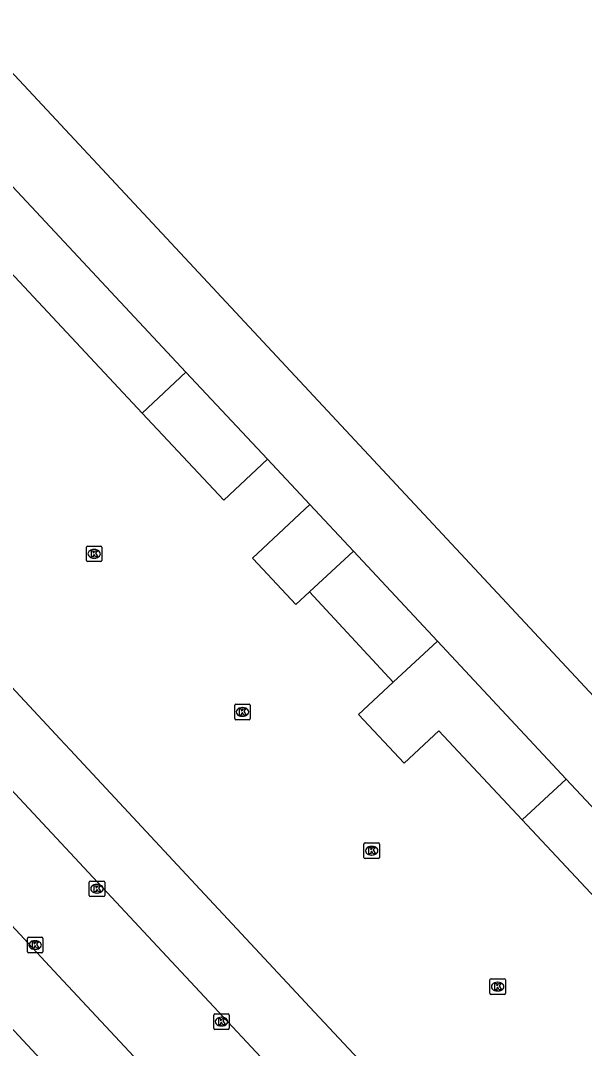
# Model space of a CAD drawing. Extents: x 163427 to 164190, y 380331 to 381641.
# Drawn here: x 163808.9 to 163845.2, y 380484.5 to 380550.6 of the extents above; entities that cross this region are included whole.
import ezdxf

# ---------------------------------------------------------------- set-up
doc = ezdxf.new("R2010")
doc.units = 0
for name, color, linetype in [('IMGEO_Gemengd_bos', 7, 'Continuous'), ('IMGEO_Grasland_overig', 7, 'Continuous'), ('IMGEO_Kolk', 7, 'Continuous'), ('IMGEO_Pand', 7, 'Continuous'), ('IMGEO_Rijbaan_lokaal_open', 7, 'Continuous')]:
    doc.layers.add(name, color=color, linetype=linetype)

msp = doc.modelspace()

# ---------------------------------------------------------------- linework, layer by layer
at = {"layer": 'IMGEO_Gemengd_bos'}
msp.add_lwpolyline([(163860.054, 380491.879), (163802.04, 380554.126)], dxfattribs=at)
at = {"layer": 'IMGEO_Grasland_overig'}
msp.add_lwpolyline([(163827.556, 380519.486), (163824.825, 380522.408)], dxfattribs=at)
at = {"layer": 'IMGEO_Kolk'}
for p, q in [((163813.179, 380515.893), (163813.179, 380516.745)), ((163813.254, 380516.819), (163814.106, 380516.819)), ((163813.667, 380516.599), (163813.692, 380516.599)), ((163814.18, 380516.745), (163814.18, 380515.893)), ((163813.69, 380516.039), (163813.665, 380516.039)), ((163814.106, 380515.819), (163813.254, 380515.819)), ((163822.794, 380506.641), (163823.646, 380506.641)), ((163822.719, 380505.715), (163822.719, 380506.567)), ((163823.207, 380506.421), (163823.232, 380506.421)), ((163823.72, 380506.567), (163823.72, 380505.715)), ((163823.646, 380505.641), (163822.794, 380505.641)), ((163823.23, 380505.861), (163823.205, 380505.861)), ((163831.039, 380496.781), (163831.039, 380497.633)), ((163831.114, 380497.707), (163831.966, 380497.707)), ((163831.527, 380497.487), (163831.552, 380497.487)), ((163832.04, 380497.633), (163832.04, 380496.781)), ((163831.966, 380496.707), (163831.114, 380496.707)), ((163831.55, 380496.927), (163831.525, 380496.927)), ((163813.358, 380494.332), (163813.358, 380495.184)), ((163813.433, 380495.258), (163814.285, 380495.258)), ((163813.846, 380495.038), (163813.871, 380495.038)), ((163814.359, 380495.184), (163814.359, 380494.332)), ((163814.285, 380494.258), (163813.433, 380494.258)), ((163813.869, 380494.478), (163813.844, 380494.478)), ((163809.38, 380490.707), (163809.38, 380491.559)), ((163809.455, 380491.633), (163810.307, 380491.633)), ((163809.868, 380491.413), (163809.893, 380491.413)), ((163810.381, 380491.559), (163810.381, 380490.707)), ((163809.891, 380490.853), (163809.866, 380490.853)), ((163810.307, 380490.633), (163809.455, 380490.633)), ((163839.141, 380488.034), (163839.141, 380488.886)), ((163839.216, 380488.96), (163840.068, 380488.96)), ((163839.629, 380488.74), (163839.654, 380488.74)), ((163840.142, 380488.886), (163840.142, 380488.034)), ((163839.652, 380488.18), (163839.627, 380488.18)), ((163840.068, 380487.96), (163839.216, 380487.96)), ((163821.373, 380485.78), (163821.373, 380486.632)), ((163821.448, 380486.706), (163822.3, 380486.706)), ((163821.861, 380486.486), (163821.886, 380486.486)), ((163822.374, 380486.632), (163822.374, 380485.78)), ((163822.3, 380485.706), (163821.448, 380485.706)), ((163821.884, 380485.926), (163821.859, 380485.926))]:
    msp.add_line(p, q, dxfattribs=at)
for points in [[(163813.179, 380515.893), (163813.179, 380516.745)], [(163813.254, 380516.819), (163814.106, 380516.819)], [(163813.5, 380516.519), (163813.623, 380516.519), (163813.623, 380516.368), (163813.753, 380516.519), (163813.917, 380516.519), (163813.771, 380516.368), (163813.924, 380516.119), (163813.772, 380516.119), (163813.687, 380516.283), (163813.623, 380516.216), (163813.623, 380516.119), (163813.5, 380516.119), (163813.5, 380516.519)], [(163814.18, 380516.745), (163814.18, 380515.893)], [(163814.106, 380515.819), (163813.254, 380515.819)], [(163822.794, 380506.641), (163823.646, 380506.641)], [(163822.719, 380505.715), (163822.719, 380506.567)], [(163823.04, 380506.341), (163823.163, 380506.341), (163823.163, 380506.19), (163823.293, 380506.341), (163823.457, 380506.341), (163823.311, 380506.19), (163823.464, 380505.941), (163823.312, 380505.941), (163823.227, 380506.105), (163823.163, 380506.038), (163823.163, 380505.941), (163823.04, 380505.941), (163823.04, 380506.341)], [(163823.72, 380506.567), (163823.72, 380505.715)], [(163823.646, 380505.641), (163822.794, 380505.641)], [(163831.039, 380496.781), (163831.039, 380497.633)], [(163831.114, 380497.707), (163831.966, 380497.707)], [(163831.36, 380497.407), (163831.483, 380497.407), (163831.483, 380497.256), (163831.613, 380497.407), (163831.777, 380497.407), (163831.631, 380497.256), (163831.784, 380497.007), (163831.632, 380497.007), (163831.547, 380497.171), (163831.483, 380497.104), (163831.483, 380497.007), (163831.36, 380497.007), (163831.36, 380497.407)], [(163832.04, 380497.633), (163832.04, 380496.781)], [(163831.966, 380496.707), (163831.114, 380496.707)], [(163813.358, 380494.332), (163813.358, 380495.184)], [(163813.433, 380495.258), (163814.285, 380495.258)], [(163813.679, 380494.958), (163813.802, 380494.958), (163813.802, 380494.807), (163813.932, 380494.958), (163814.096, 380494.958), (163813.95, 380494.807), (163814.103, 380494.558), (163813.951, 380494.558), (163813.866, 380494.722), (163813.802, 380494.655), (163813.802, 380494.558), (163813.679, 380494.558), (163813.679, 380494.958)], [(163814.359, 380495.184), (163814.359, 380494.332)], [(163814.285, 380494.258), (163813.433, 380494.258)], [(163809.38, 380490.707), (163809.38, 380491.559)], [(163809.455, 380491.633), (163810.307, 380491.633)], [(163810.381, 380491.559), (163810.381, 380490.707)], [(163809.701, 380491.333), (163809.824, 380491.333), (163809.824, 380491.182), (163809.954, 380491.333), (163810.118, 380491.333), (163809.972, 380491.182), (163810.125, 380490.933), (163809.973, 380490.933), (163809.888, 380491.097), (163809.824, 380491.03), (163809.824, 380490.933), (163809.701, 380490.933), (163809.701, 380491.333)], [(163810.307, 380490.633), (163809.455, 380490.633)], [(163839.141, 380488.034), (163839.141, 380488.886)], [(163839.216, 380488.96), (163840.068, 380488.96)], [(163840.142, 380488.886), (163840.142, 380488.034)], [(163839.462, 380488.66), (163839.585, 380488.66), (163839.585, 380488.509), (163839.715, 380488.66), (163839.879, 380488.66), (163839.733, 380488.509), (163839.886, 380488.26), (163839.734, 380488.26), (163839.649, 380488.424), (163839.585, 380488.357), (163839.585, 380488.26), (163839.462, 380488.26), (163839.462, 380488.66)], [(163840.068, 380487.96), (163839.216, 380487.96)], [(163821.373, 380485.78), (163821.373, 380486.632)], [(163821.448, 380486.706), (163822.3, 380486.706)], [(163821.694, 380486.406), (163821.817, 380486.406), (163821.817, 380486.255), (163821.947, 380486.406), (163822.111, 380486.406), (163821.965, 380486.255), (163822.118, 380486.006), (163821.966, 380486.006), (163821.881, 380486.17), (163821.817, 380486.103), (163821.817, 380486.006), (163821.694, 380486.006), (163821.694, 380486.406)], [(163822.374, 380486.632), (163822.374, 380485.78)], [(163822.3, 380485.706), (163821.448, 380485.706)]]:
    msp.add_lwpolyline(points, dxfattribs=at)
for centre, start, end in [((163813.256, 380516.743), 91.55205, 178.44795), ((163813.256, 380516.743), 91.55205, 178.44795), ((163814.104, 380516.743), 1.55205, 88.44795), ((163814.104, 380516.743), 1.55205, 88.44795), ((163813.256, 380515.895), 181.55205, 268.44795), ((163813.256, 380515.895), 181.55205, 268.44795), ((163814.104, 380515.895), 271.55205, 358.44795), ((163814.104, 380515.895), 271.55205, 358.44795), ((163822.796, 380506.565), 91.55205, 178.44795), ((163822.796, 380506.565), 91.55205, 178.44795), ((163823.644, 380506.565), 1.55205, 88.44795), ((163823.644, 380506.565), 1.55205, 88.44795), ((163822.796, 380505.717), 181.55205, 268.44795), ((163822.796, 380505.717), 181.55205, 268.44795), ((163823.644, 380505.717), 271.55205, 358.44795), ((163823.644, 380505.717), 271.55205, 358.44795), ((163831.116, 380497.631), 91.55205, 178.44795), ((163831.116, 380497.631), 91.55205, 178.44795), ((163831.964, 380497.631), 1.55205, 88.44795), ((163831.964, 380497.631), 1.55205, 88.44795), ((163831.116, 380496.783), 181.55205, 268.44795), ((163831.116, 380496.783), 181.55205, 268.44795), ((163831.964, 380496.783), 271.55205, 358.44795), ((163831.964, 380496.783), 271.55205, 358.44795), ((163813.435, 380495.182), 91.55205, 178.44795), ((163813.435, 380495.182), 91.55205, 178.44795), ((163814.283, 380495.182), 1.55205, 88.44795), ((163814.283, 380495.182), 1.55205, 88.44795), ((163813.435, 380494.334), 181.55205, 268.44795), ((163813.435, 380494.334), 181.55205, 268.44795), ((163814.283, 380494.334), 271.55205, 358.44795), ((163814.283, 380494.334), 271.55205, 358.44795), ((163809.457, 380491.557), 91.55205, 178.44795), ((163809.457, 380491.557), 91.55205, 178.44795), ((163810.305, 380491.557), 1.55205, 88.44795), ((163810.305, 380491.557), 1.55205, 88.44795), ((163809.457, 380490.709), 181.55205, 268.44795), ((163809.457, 380490.709), 181.55205, 268.44795), ((163810.305, 380490.709), 271.55205, 358.44795), ((163810.305, 380490.709), 271.55205, 358.44795), ((163839.218, 380488.884), 91.55205, 178.44795), ((163839.218, 380488.884), 91.55205, 178.44795), ((163840.066, 380488.884), 1.55205, 88.44795), ((163840.066, 380488.884), 1.55205, 88.44795), ((163839.218, 380488.036), 181.55205, 268.44795), ((163839.218, 380488.036), 181.55205, 268.44795), ((163840.066, 380488.036), 271.55205, 358.44795), ((163840.066, 380488.036), 271.55205, 358.44795), ((163821.45, 380486.63), 91.55205, 178.44795), ((163821.45, 380486.63), 91.55205, 178.44795), ((163822.298, 380486.63), 1.55205, 88.44795), ((163822.298, 380486.63), 1.55205, 88.44795), ((163821.45, 380485.782), 181.55205, 268.44795), ((163821.45, 380485.782), 181.55205, 268.44795), ((163822.298, 380485.782), 271.55205, 358.44795), ((163822.298, 380485.782), 271.55205, 358.44795)]:
    msp.add_arc(centre, 0.0765, start, end, dxfattribs=at)
for centre, major_axis, ratio, start_param, end_param in [((163813.666, 380516.319), (-0.387, 0.002), 0.722429, 4.712389, 7.853982), ((163813.691, 380516.319), (-0.39, 0.002), 0.717154, 1.570796, 4.712389), ((163823.206, 380506.141), (-0.387, 0.002), 0.722429, 4.712389, 7.853982), ((163823.231, 380506.141), (-0.39, 0.002), 0.717154, 1.570796, 4.712389), ((163831.526, 380497.207), (-0.387, 0.002), 0.722429, 4.712389, 7.853982), ((163831.551, 380497.207), (-0.39, 0.002), 0.717154, 1.570796, 4.712389), ((163813.845, 380494.758), (-0.387, 0.002), 0.722429, 4.712389, 7.853982), ((163813.87, 380494.758), (-0.39, 0.002), 0.717154, 1.570796, 4.712389), ((163809.867, 380491.133), (-0.387, 0.002), 0.722429, 4.712389, 7.853982), ((163809.892, 380491.133), (-0.39, 0.002), 0.717154, 1.570796, 4.712389), ((163839.628, 380488.46), (-0.387, 0.002), 0.722429, 4.712389, 7.853982), ((163839.653, 380488.46), (-0.39, 0.002), 0.717154, 1.570796, 4.712389), ((163821.86, 380486.206), (-0.387, 0.002), 0.722429, 4.712389, 7.853982), ((163821.885, 380486.206), (-0.39, 0.002), 0.717154, 1.570796, 4.712389)]:
    msp.add_ellipse(centre, major_axis=major_axis, ratio=ratio, start_param=start_param, end_param=end_param, dxfattribs=at)
at = {"layer": 'IMGEO_Pand'}
for points in [[(163819.584, 380528.015), (163811.15, 380537.038), (163799.028, 380550.006)], [(163816.768, 380525.382), (163800.33, 380542.952), (163789.102, 380532.456)], [(163819.584, 380528.015), (163816.768, 380525.382)], [(163824.825, 380522.408), (163819.584, 380528.015)], [(163824.825, 380522.408), (163822.012, 380519.777), (163816.768, 380525.382)], [(163827.534, 380513.866), (163826.656, 380513.05), (163823.912, 380516.003), (163823.875, 380516.043), (163827.556, 380519.486)], [(163830.356, 380516.489), (163827.556, 380519.486)], [(163830.356, 380516.489), (163827.534, 380513.866)], [(163835.763, 380510.699), (163830.356, 380516.489)], [(163832.925, 380508.063), (163827.534, 380513.866)], [(163832.925, 380508.063), (163835.763, 380510.699)], [(163844.059, 380501.818), (163835.763, 380510.699)], [(163841.218, 380499.198), (163835.856, 380504.919), (163833.615, 380502.836), (163830.688, 380505.985), (163832.925, 380508.063)], [(163841.218, 380499.198), (163844.059, 380501.818)], [(163852.07, 380493.242), (163844.059, 380501.818)], [(163849.3, 380490.575), (163845.928, 380494.152), (163841.218, 380499.198)]]:
    msp.add_lwpolyline(points, dxfattribs=at)
at = {"layer": 'IMGEO_Rijbaan_lokaal_open'}
for points in [[(163849.019, 380457.499), (163844.639, 380462.256), (163817.161, 380491.686), (163796.756, 380513.541), (163780.587, 380530.79), (163779.493, 380531.821)], [(163787.137, 380530.53), (163803.509, 380512.945), (163811.495, 380504.39), (163812.139, 380503.698), (163819.621, 380495.658), (163827.863, 380486.824), (163836.026, 380478.084), (163844.201, 380469.343), (163845.853, 380467.567), (163852.381, 380460.551), (163849.019, 380457.499)], [(163794.071, 380507.703), (163805.344, 380495.646), (163811.072, 380489.476), (163835.958, 380462.82), (163844.781, 380453.358)], [(163790.838, 380504.692), (163792.559, 380502.845), (163800.454, 380494.277), (163816.863, 380476.649), (163827.552, 380465.117), (163827.652, 380465.211), (163833.317, 380459.157), (163841.285, 380450.671)]]:
    msp.add_lwpolyline(points, dxfattribs=at)

doc.saveas('drawing.dxf')
